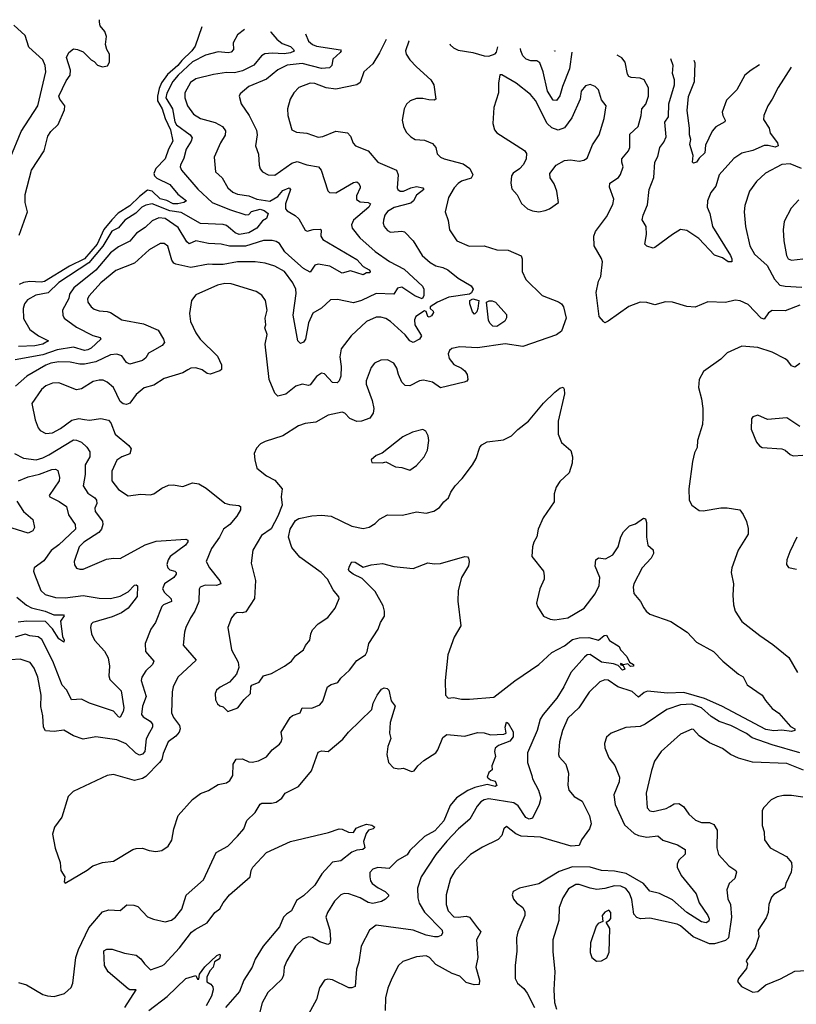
# Model space of a CAD drawing. Extents: x 1245515 to 1420776, y 606314 to 671314.
# Tile 284 of 385: x 1363292 to 1368114, y 657084 to 663199. Entities that reach past the tile are written whole.
import ezdxf

# ---------------------------------------------------------------- set-up
doc = ezdxf.new("R2010")
doc.units = 0

msp = doc.modelspace()

# ---------------------------------------------------------------- linework, layer by layer
at = {"layer": '0CON10XD'}
for points in [[(1363289.4, 661860.6), (1363339.7, 662005), (1363326.6, 662065), (1363326, 662114), (1363365, 662263.8), (1363443.3, 662385), (1363467.5, 662475), (1363485, 662505.7), (1363531.7, 662548.3), (1363570.8, 662639.2), (1363571.3, 662665), (1363540.8, 662705), (1363535.4, 662725), (1363580.3, 662819.7), (1363606.2, 662855), (1363606.7, 662885), (1363582.5, 662965), (1363597.5, 662995), (1363625, 663017.5), (1363650, 663015), (1363685, 663000), (1363735, 662950), (1363755, 662940), (1363775.9, 662915.9), (1363805, 662905.8), (1363837.3, 662912.7), (1363850, 662935), (1363848.6, 662985), (1363832, 663015), (1363824.4, 663044.4), (1363831.5, 663095), (1363821.2, 663125), (1363792.1, 663162.1), (1363786.7, 663185), (1363787.8, 663199.3)], [(1363231.7, 662338.3), (1363300.5, 662505), (1363404.5, 662665), (1363453.8, 662875), (1363449.1, 662915), (1363435, 662949.1), (1363349.2, 663029.2), (1363325, 663102.1), (1363255.2, 663165)], [(1364687.9, 663137.6), (1364643.6, 663105), (1364618.1, 663055), (1364618.6, 663015), (1364605, 662998), (1364585.5, 662994.5), (1364525, 663000.3), (1364445, 662979.8), (1364365, 662937.7), (1364275.9, 662854.1), (1364242.4, 662815), (1364205, 662743.8), (1364198.4, 662715), (1364240.2, 662645), (1364255, 662566), (1364265, 662547.3), (1364349.4, 662485), (1364363.5, 662465), (1364357.5, 662445), (1364325, 662396), (1364310.2, 662339.8), (1364290.6, 662295), (1364288.1, 662285), (1364296.9, 662265), (1364397, 662147), (1364487.8, 662065), (1364595, 662020.7), (1364695, 661988.2), (1364715, 661990), (1364731.8, 662008.2), (1364785, 662021.6), (1364809.2, 662015), (1364834.4, 661995), (1364825, 661964), (1364799.5, 661950.5), (1364765, 661904.8), (1364715, 661874.7), (1364655, 661865.2), (1364628.8, 661875), (1364601, 661901), (1364575, 661922.1), (1364555, 661928.2), (1364415, 661933.2), (1364295, 662002.5), (1364225, 662013), (1364115, 662055.2), (1364075, 662048.3), (1364050.9, 662035), (1364013.2, 661996.8), (1363945.2, 661954.8), (1363905, 661906.5), (1363862.9, 661885), (1363807.9, 661792.1), (1363721.4, 661688.6), (1363535, 661567.8), (1363467.8, 661502.2), (1363392, 661488), (1363339.9, 661460.1), (1363321.2, 661435), (1363312.9, 661405), (1363315, 661343.8), (1363354.3, 661274.3), (1363408.1, 661235), (1363471.2, 661205), (1363436.2, 661185), (1363385, 661173), (1363285, 661170.5)], [(1364423.3, 663155.8), (1364382.2, 663035), (1364361.2, 663005), (1364297.8, 662945), (1364273.9, 662915), (1364210.4, 662859.6), (1364172.3, 662807.7), (1364157, 662773), (1364146.6, 662725), (1364147.5, 662695), (1364177.2, 662645), (1364194.1, 662585), (1364228.4, 662515), (1364243.7, 662445), (1364215.7, 662395), (1364195.7, 662335), (1364136.7, 662275), (1364124.7, 662245), (1364129.4, 662229.4), (1364142.7, 662215), (1364224.5, 662175), (1364274.4, 662115), (1364327.5, 662075), (1364311.2, 662065), (1364273.5, 662056.5), (1364245, 662056.7), (1364205, 662076.8), (1364165, 662085.8), (1364115, 662133.8), (1364085, 662141.1), (1364035, 662102.1), (1363975, 662042.6), (1363902.5, 661997.5), (1363864, 661956), (1363813.3, 661896.7), (1363773.8, 661805), (1363695.2, 661714.8), (1363601.5, 661668.5), (1363445, 661573.6), (1363425, 661568.8), (1363355, 661573.6), (1363315, 661567.5), (1363289.1, 661555)], [(1364849.9, 663126.5), (1364851.7, 663121.7), (1364888.3, 663078.3), (1364922.3, 663052.3), (1364972.6, 663032.6), (1364991.1, 663015), (1364995.4, 663004.6), (1364973, 662993), (1364933.7, 662986.3), (1364858.7, 662991.3), (1364813.2, 662986.8), (1364792.3, 662975), (1364745, 662916.6), (1364675, 662881.3), (1364625, 662868.8), (1364575, 662870.7), (1364495, 662859.7), (1364385, 662831.5), (1364351.5, 662808.5), (1364318, 662745), (1364318, 662715), (1364334.7, 662665), (1364371.9, 662611.9), (1364414.8, 662584.8), (1364505, 662560.8), (1364550.6, 662535), (1364569.3, 662509.3), (1364568.5, 662481.5), (1364539.5, 662435), (1364499.5, 662345), (1364507.1, 662255), (1364548.1, 662218.1), (1364584.7, 662154.7), (1364615, 662127.5), (1364645, 662115.4), (1364715, 662104.7), (1364764.5, 662085.5), (1364845, 662073.2), (1364895, 662101.9), (1364925, 662137.8), (1364965.8, 662155), (1364972.5, 662145), (1364941.4, 662055), (1364942.1, 662025), (1364952.1, 662012.1), (1365003.1, 661983.1), (1365025, 661963.3), (1365065, 661891.4), (1365076.8, 661886.8), (1365115, 661897.1), (1365158.5, 661898.5), (1365164, 661894), (1365160.6, 661855), (1365174.3, 661835), (1365385, 661710.4), (1365425, 661666.9), (1365462, 661645), (1365468, 661635), (1365465, 661627.5), (1365445, 661626.2), (1365425, 661615.7), (1365345, 661639.1), (1365295, 661624.2), (1365218.2, 661668.2), (1365145, 661680), (1365125, 661674.2), (1365095, 661632), (1365055, 661654.6), (1364962.5, 661735), (1364938.6, 661758.6), (1364905, 661808.4), (1364885, 661822.5), (1364858.9, 661828.9), (1364805, 661828.1), (1364693.6, 661793.6), (1364595, 661793.2), (1364543.8, 661806.2), (1364465, 661809.6), (1364385, 661825.5), (1364345, 661806.5), (1364328.8, 661818.8), (1364275, 661908.7), (1364195, 661964.8), (1364155, 661968.1), (1364115, 661949.7), (1364071.4, 661908.6), (1364016.9, 661873.1), (1363975, 661823.9), (1363905, 661789.6), (1363855, 661751.2), (1363765, 661643.2), (1363627.6, 661535), (1363600.8, 661495), (1363597, 661467), (1363558.2, 661395), (1363558.9, 661365), (1363568.9, 661345), (1363645, 661288.9), (1363745, 661238), (1363792.5, 661225), (1363796, 661215), (1363735, 661159), (1363715, 661147.9), (1363694, 661145), (1363625, 661165.4), (1363525, 661148.3), (1363435, 661118.9), (1363264.2, 661085.8)], [(1365067, 663111.6), (1365085, 663066.7), (1365110.5, 663045), (1365135, 663034.8), (1365283, 663013), (1365288.1, 663005), (1365281.8, 662995), (1365236.7, 662955), (1365230, 662915), (1365215, 662900.7), (1365165, 662895.9), (1365045, 662926.3), (1364953.2, 662916.8), (1364895, 662887.1), (1364825, 662830.5), (1364715, 662783.5), (1364661.7, 662738.3), (1364654.3, 662725), (1364667.6, 662677.6), (1364716.7, 662605), (1364762.6, 662512.6), (1364766.4, 662485), (1364755.6, 662415), (1364774.2, 662365), (1364778.9, 662295), (1364785, 662273.8), (1364799.2, 662255), (1364835.4, 662235.4), (1364875, 662234.5), (1364982.3, 662307.7), (1365015, 662318.5), (1365075, 662298.5), (1365148, 662285), (1365164.6, 662264.6), (1365206.1, 662136.1), (1365216.1, 662126.1), (1365255, 662124.4), (1365365, 662188.6), (1365385, 662191.4), (1365395.8, 662185), (1365406.4, 662166.4), (1365405.6, 662155.6), (1365382.7, 662105), (1365382.8, 662082.8), (1365405, 662067.3), (1365454.6, 662064.6), (1365470.8, 662055), (1365458.9, 662035), (1365364.4, 661955), (1365351.9, 661925), (1365355.8, 661905), (1365403.5, 661845), (1365498.8, 661758.8), (1365587.4, 661697.4), (1365679.5, 661649.5), (1365793.1, 661545), (1365801.2, 661525), (1365801.9, 661485), (1365790, 661465), (1365745, 661484.3), (1365665, 661537.1), (1365637.9, 661532.1), (1365615, 661494.6), (1365505, 661497.9), (1365415, 661455.3), (1365365, 661441.4), (1365265, 661461.2), (1365221.5, 661458.5), (1365165, 661408.6), (1365112.4, 661377.6), (1365085, 661316), (1365065.8, 661214.2), (1365053.9, 661196.1), (1365035, 661188.8), (1365018, 661205), (1364990.3, 661365), (1365007.8, 661497.8), (1365006.2, 661525), (1364988.2, 661565), (1364935.6, 661635), (1364875, 661667.9), (1364815, 661686.2), (1364754.7, 661694.7), (1364645, 661695.3), (1364555, 661678.4), (1364488.9, 661678.9), (1364465, 661680.9), (1364355, 661660), (1364260.7, 661680.7), (1364248, 661688), (1364236.6, 661706.6), (1364211.9, 661791.9), (1364189.2, 661809.2), (1364165, 661810), (1364095, 661769.1), (1364005, 661688.2), (1363888.1, 661641.9), (1363795, 661564.6), (1363722.7, 661485), (1363713.6, 661465), (1363715.6, 661445), (1363735, 661415.7), (1363755, 661402.2), (1363785, 661390.4), (1363835, 661387.8), (1363855, 661380.6), (1363925, 661334.5), (1364061.2, 661311.2), (1364151.1, 661271.1), (1364185.6, 661215), (1364190, 661195), (1364176.2, 661175), (1364115, 661140), (1364091.8, 661128.2), (1364075, 661100), (1364055, 661082.3), (1363975, 661060), (1363955, 661070), (1363925, 661111.1), (1363895, 661122.5), (1363855, 661117.5), (1363765.2, 661074.8), (1363695, 661060), (1363665, 661059.3), (1363605, 661072.4), (1363535, 661074.2), (1363485, 661066.1), (1363455, 661054.7), (1363335.6, 660984.4), (1363265.7, 660924.3)], [(1365567.1, 663077.3), (1365525, 662993.3), (1365483.8, 662926.2), (1365429.2, 662875), (1365405, 662810), (1365385, 662795.7), (1365255, 662768.2), (1365195, 662776.2), (1365125, 662802.5), (1365095, 662804.4), (1365025, 662778.6), (1364994.6, 662745.4), (1364970.8, 662705), (1364955.6, 662645), (1364957.1, 662605), (1364981.2, 662515), (1365010.5, 662500.5), (1365075, 662495.5), (1365145, 662469.4), (1365175, 662474.4), (1365255, 662506.2), (1365326.4, 662496.4), (1365345.5, 662475.5), (1365361.7, 662431.7), (1365376, 662415), (1365455.8, 662385), (1365515.3, 662315.3), (1365632, 662265), (1365641.9, 662235), (1365640.5, 662209.5), (1365635.7, 662155), (1365639.2, 662145), (1365654, 662135), (1365675, 662133.4), (1365720.8, 662155), (1365755, 662162.5), (1365795, 662155.6), (1365802, 662145), (1365755, 662108.5), (1365736.2, 662075), (1365720, 662060), (1365616.7, 662033.3), (1365575, 662008.2), (1365559.6, 661985), (1365550.4, 661955), (1365548.2, 661935), (1365554.1, 661914.1), (1365575, 661890), (1365595, 661879.5), (1365665, 661885.6), (1365680.8, 661880.8), (1365734, 661825), (1365790, 661735), (1365840.6, 661690.6), (1365875, 661670.4), (1365919.7, 661659.7), (1365950.8, 661645), (1366015, 661593.3), (1366095, 661546.9), (1366108.1, 661525), (1366097.7, 661502.3), (1366085, 661494), (1365956.1, 661476.1), (1365886, 661445), (1365840, 661415), (1365840.8, 661405), (1365859.2, 661389.2), (1365860.7, 661380.7), (1365849.4, 661360.6), (1365835, 661352), (1365825, 661356.7), (1365815, 661386.2), (1365805, 661392.1), (1365751.8, 661355), (1365743.4, 661335), (1365745.3, 661305), (1365786, 661235), (1365775, 661214.2), (1365735, 661194.4), (1365715, 661204.4), (1365685, 661242.9), (1365595, 661325.6), (1365565, 661344.4), (1365535, 661352.2), (1365505, 661351.1), (1365444.3, 661325), (1365349.2, 661235), (1365287.5, 661155), (1365280, 661105), (1365288.2, 661045), (1365286.5, 660985), (1365275, 660956.7), (1365262.5, 660945), (1365235, 660945.7), (1365185, 660999.2), (1365165, 661003.1), (1365135, 660984.2), (1365095, 660932), (1365085, 660928), (1365045, 660935.6), (1365007, 660923), (1364945, 660874.4), (1364895, 660861.4), (1364875, 660878.8), (1364840.8, 660965), (1364816.4, 661183.6), (1364829.2, 661245), (1364813.3, 661285), (1364820, 661305), (1364816.2, 661345), (1364828.1, 661395), (1364818.1, 661455), (1364795, 661487.5), (1364760.7, 661510.7), (1364605, 661559.2), (1364565, 661560), (1364519.1, 661550.9), (1364385, 661490.8), (1364359.2, 661455), (1364346.4, 661373.6), (1364351.4, 661325), (1364384.5, 661254.5), (1364412.5, 661215), (1364519.1, 661109.1), (1364545.5, 661055), (1364545, 661026.7), (1364535, 661017.5), (1364475, 660998.1), (1364455, 661002.5), (1364425, 661024.2), (1364385, 661036.7), (1364355, 661035.6), (1364335, 661025.7), (1364305, 661006.9), (1364189.8, 660970.2), (1364125, 660929.4), (1364065, 660911.9), (1364015, 660871.9), (1363975, 660818.1), (1363955, 660808.9), (1363935, 660813.1), (1363915, 660827.5), (1363874.7, 660914.7), (1363835, 660948.5), (1363809.8, 660959.8), (1363785, 660960.9), (1363748.3, 660951.7), (1363675, 660907.5), (1363645, 660899.5), (1363535, 660943.3), (1363495, 660941.5), (1363455, 660925.4), (1363426.5, 660903.5), (1363367.9, 660815), (1363388.1, 660715), (1363405.7, 660665), (1363418.3, 660648.3), (1363455, 660630), (1363495, 660633.5), (1363545, 660660.4), (1363615, 660712.2), (1363658.3, 660721.7), (1363695, 660715.5), (1363725, 660712.5), (1363795, 660723.3), (1363842.6, 660712.6), (1363858.6, 660695), (1363884.2, 660625), (1363969.4, 660555), (1363984.4, 660535), (1363976.3, 660503.7), (1363926.2, 660485), (1363895, 660462.9), (1363864.6, 660395.4), (1363864.3, 660335), (1363905, 660282.5), (1363965, 660242.5), (1364045, 660251.5), (1364101.7, 660248.3), (1364125.5, 660254.5), (1364175, 660290), (1364215, 660308.8), (1364245, 660311.2), (1364305, 660300), (1364365, 660323.8), (1364405, 660316), (1364449.7, 660289.7), (1364565, 660197.5), (1364595, 660188), (1364653, 660183), (1364662.5, 660175), (1364663.3, 660155), (1364639.2, 660115), (1364596.4, 660063.6), (1364558.2, 660035), (1364531.5, 659985), (1364482.7, 659915), (1364449.4, 659835), (1364471.2, 659795), (1364534.4, 659715), (1364540, 659695), (1364514.7, 659685.3), (1364443.3, 659686.7), (1364412, 659675), (1364406.9, 659663.1), (1364403.8, 659585), (1364380, 659525), (1364352.5, 659485), (1364324.4, 659425), (1364315.6, 659395), (1364307.1, 659315), (1364388.3, 659221.7), (1364274.4, 659115), (1364243.9, 659056.1), (1364237.5, 659025), (1364233.5, 658895), (1364247.5, 658865), (1364283.8, 658815), (1364289.1, 658795), (1364282.7, 658775), (1364261.5, 658748.5), (1364214.4, 658715), (1364182.6, 658642.6), (1364174.5, 658605), (1364160.5, 658585), (1364075, 658498.5), (1364055, 658487.1), (1364005, 658473.6), (1363875, 658510.8), (1363835.8, 658504.2), (1363623.2, 658406.8), (1363592, 658375), (1363554.3, 658245.7), (1363508.8, 658185), (1363495, 658140), (1363513, 658053), (1363543.8, 657965), (1363547.5, 657915), (1363572.5, 657875), (1363567.5, 657845), (1363575, 657837.5), (1363711.7, 657918.3), (1363746.7, 657945), (1363805, 657965.6), (1363875, 657974.2), (1363995, 658045.6), (1364015, 658052.2), (1364055, 658053.1), (1364095, 658039.2), (1364136.2, 658033.8), (1364175, 658040), (1364212.7, 658067.3), (1364235.8, 658104.2), (1364249.5, 658175), (1364275, 658256), (1364365, 658356), (1364415, 658394), (1364465, 658411.2), (1364525, 658450), (1364575, 658459.2), (1364596.6, 658473.4), (1364615.6, 658504.4), (1364617.5, 658575), (1364635, 658606), (1364675, 658608.9), (1364715, 658590), (1364735, 658588.6), (1364774.4, 658595.6), (1364825, 658622), (1364858.8, 658665), (1364905, 658700), (1364915.8, 658715), (1364922.5, 658735), (1364916, 658775), (1364970.6, 658865), (1364985, 658877.5), (1365033.8, 658895), (1365046.7, 658925), (1365105, 658923.1), (1365155, 658943.3), (1365175, 658967.5), (1365203.1, 659055), (1365225, 659070.6), (1365268.1, 659081.9), (1365285, 659110), (1365339.7, 659160.3), (1365385, 659220), (1365438.8, 659255), (1365449.2, 659275), (1365460, 659325), (1365516.9, 659415), (1365531.1, 659455), (1365556.2, 659495), (1365557.1, 659525), (1365549.3, 659559.3), (1365498.8, 659648.8), (1365418.5, 659728.5), (1365362.5, 659755), (1365338, 659775), (1365333.8, 659785), (1365338.8, 659805), (1365355, 659832.5), (1365375, 659830), (1365425, 659800), (1365475, 659814.4), (1365545, 659822.5), (1365615, 659803.1), (1365735, 659790), (1365825, 659825.6), (1365865, 659818.8), (1365905, 659821.2), (1366056, 659866), (1366072.5, 659862.5), (1366077.5, 659855), (1366083.3, 659835), (1366077.5, 659807.5), (1366034.2, 659735.8), (1366014.2, 659655), (1366012.3, 659587.7), (1366030.8, 659435), (1365990, 659365), (1365949.2, 659255), (1365932.9, 659095), (1365936.7, 659005), (1365952.5, 658985), (1365985, 658990), (1366035, 658980), (1366085, 658979.1), (1366235, 658991.1), (1366366.4, 659093.6), (1366515, 659195.5), (1366595, 659269.6), (1366675, 659311.5), (1366725, 659349.4), (1366765, 659359.7), (1366825, 659362.5), (1366885, 659346.2), (1366920, 659375), (1366935, 659376.7), (1366954.1, 659344.1), (1367015, 659306.7), (1367023.3, 659285), (1367062.5, 659245), (1367078.8, 659208.8), (1367103.8, 659195), (1367103.3, 659185), (1367085, 659183.1), (1367068, 659198), (1367041.7, 659191.7), (1367025, 659200), (1367020, 659195), (1367038.3, 659188.3), (1367048.8, 659165), (1367035, 659158.8), (1367007.5, 659187.5), (1366978.3, 659198.3), (1366905, 659210), (1366835, 659257.1), (1366815, 659253.8), (1366799.8, 659240.2), (1366714.2, 659145), (1366670, 659055), (1366626.5, 658985), (1366541.2, 658885), (1366523.1, 658855), (1366505.7, 658784.3), (1366445.5, 658645), (1366445.6, 658585), (1366471.8, 658505), (1366475.5, 658485), (1366512.5, 658415), (1366527.7, 658365), (1366518.1, 658325), (1366475, 658241), (1366455, 658234.8), (1366434.6, 658244.6), (1366386.1, 658316.1), (1366360.8, 658335), (1366205, 658360.3), (1366175, 658354.6), (1366155, 658341.8), (1366132.1, 658315), (1366086.5, 658233.5), (1366016.7, 658173.3), (1365943.3, 658096.7), (1365876.4, 658015), (1365784.5, 657875), (1365761.2, 657805), (1365764.8, 657745.2), (1365773, 657713), (1365805, 657656.2), (1365914.5, 657544.5), (1365916.9, 657525), (1365908.3, 657511.7), (1365887.2, 657502.8), (1365867.5, 657502.5), (1365815, 657512.8), (1365734.6, 657545.4), (1365504.2, 657575.8), (1365464.5, 657545.5), (1365413.1, 657445), (1365398.2, 657345), (1365383.1, 657303.1), (1365374, 657195), (1365355, 657185.6), (1365335, 657187.3), (1365234.1, 657235.9), (1365205, 657240.8), (1365185, 657233.3), (1365154.2, 657185.8), (1365135.6, 657115), (1365085, 657022.5)], [(1365710.2, 663067.5), (1365708.5, 663065), (1365686.7, 663005), (1365691.9, 662985), (1365715, 662950.8), (1365755, 662905.6), (1365844.2, 662825), (1365862.9, 662795), (1365876.7, 662705), (1365865, 662700), (1365831.9, 662701.9), (1365795, 662710.5), (1365755, 662708.9), (1365716.2, 662695), (1365694.2, 662675), (1365679.2, 662645), (1365665.7, 662575), (1365674.3, 662535), (1365691.3, 662501.3), (1365720.9, 662470.9), (1365747.5, 662455), (1365805, 662450.8), (1365855, 662431.2), (1365875.8, 662405), (1365885, 662366.7), (1365905.5, 662345.5), (1365926.7, 662335), (1366045, 662303.8), (1366086.9, 662275), (1366106.2, 662235), (1366095.5, 662214.5), (1366035, 662196), (1366015, 662182.9), (1365990, 662155), (1365953.5, 662095), (1365934.4, 662005.6), (1365951.4, 661951.4), (1365960.6, 661895), (1366006.7, 661825), (1366082.3, 661792.3), (1366175, 661794.2), (1366255, 661770.6), (1366325, 661767.8), (1366405, 661732), (1366412.5, 661715), (1366412.5, 661635), (1366434, 661585), (1366535, 661485.8), (1366636.5, 661446.5), (1366655, 661433.8), (1366668, 661415), (1366685.6, 661345), (1366655.7, 661265), (1366625, 661241.9), (1366415, 661170), (1366305.9, 661185.9), (1366135, 661162), (1366025, 661168.5), (1365975, 661158), (1365961.2, 661145), (1365952.5, 661125), (1365959.4, 661095), (1365987.1, 661057.1), (1366034.5, 661034.5), (1366055, 661018), (1366070.8, 660995), (1366074, 660965), (1366068.8, 660955), (1366051.9, 660948.1), (1365905, 660913.1), (1365855, 660948.6), (1365799.7, 660959.7), (1365773.4, 660956.6), (1365715, 660925.6), (1365685, 660927.8), (1365665, 660948), (1365643.6, 660995), (1365633.3, 661035), (1365615, 661066), (1365575, 661085.8), (1365534.5, 661085.5), (1365495, 661065.7), (1365475, 661040), (1365443.6, 660956.4), (1365443.8, 660935), (1365480.6, 660835), (1365491.3, 660785), (1365486.9, 660755), (1365465, 660725.5), (1365415, 660706), (1365385, 660703.2), (1365342.7, 660722.7), (1365310.8, 660755), (1365295, 660762.2), (1365207.5, 660742.5), (1365130.3, 660699.7), (1365065, 660691.1), (1365022.4, 660677.6), (1364926.2, 660615), (1364815, 660580), (1364786.2, 660565), (1364762.2, 660537.8), (1364748, 660505), (1364750.8, 660465), (1364764.5, 660414.5), (1364825, 660366.9), (1364875, 660338.5), (1364921.9, 660285), (1364914.4, 660235), (1364921.5, 660185), (1364894.3, 660115.7), (1364852.3, 660037.7), (1364792.5, 659995), (1364738.6, 659905), (1364730, 659825), (1364755.5, 659715.5), (1364750.5, 659605), (1364695, 659522.5), (1364676.2, 659516.2), (1364643.1, 659516.9), (1364622.9, 659505), (1364606.4, 659483.6), (1364584.4, 659425), (1364606, 659285), (1364648.7, 659208.7), (1364652.9, 659175), (1364637.5, 659135), (1364595.5, 659084.5), (1364537.1, 659052.9), (1364513.8, 659035), (1364506.2, 659015), (1364506.7, 658975), (1364520.5, 658950.5), (1364535, 658937.5), (1364555, 658932.5), (1364583.6, 658903.6), (1364646.7, 658925), (1364685, 658976.7), (1364725.7, 659014.3), (1364727.5, 659055), (1364733.3, 659066.7), (1364778, 659085), (1364806.2, 659125), (1364855, 659138), (1364936.6, 659183.4), (1364980, 659215), (1365005, 659247.5), (1365053.8, 659285), (1365066.8, 659313.2), (1365094.2, 659345), (1365099.4, 659385), (1365110.7, 659409.3), (1365145, 659447.5), (1365205, 659486), (1365250, 659545), (1365275.7, 659604.3), (1365274, 659615), (1365238.3, 659658.3), (1365203.6, 659725), (1365164.4, 659765), (1365031.4, 659861.4), (1364981.8, 659921.8), (1364961.5, 659985), (1364970.9, 660035), (1365005, 660089.2), (1365025, 660101.9), (1365105, 660118.1), (1365165, 660121.9), (1365225.5, 660115.5), (1365355, 660054.5), (1365425, 660038.6), (1365462.4, 660047.6), (1365499.1, 660070.9), (1365525, 660098), (1365575, 660124.2), (1365668.3, 660121.7), (1365755, 660142.5), (1365815, 660134.3), (1365863.4, 660146.6), (1365899.3, 660170.7), (1365925.8, 660205), (1365955, 660229.2), (1365969.4, 660265), (1365995.7, 660305), (1366040.2, 660349.8), (1366104.3, 660435), (1366125.7, 660475), (1366149.2, 660545), (1366160.3, 660559.7), (1366195, 660578.1), (1366295, 660589.2), (1366345, 660615.8), (1366385.6, 660654.4), (1366452, 660705), (1366545, 660818), (1366614.5, 660885.5), (1366645, 660911.2), (1366666.1, 660916.1), (1366673.3, 660905), (1366673.6, 660876.4), (1366636.2, 660705), (1366636.2, 660625), (1366655, 660572.5), (1366713.6, 660523.6), (1366723.6, 660483.6), (1366722, 660445), (1366704, 660385), (1366645, 660330.8), (1366621.9, 660295), (1366611.4, 660255), (1366611.2, 660205), (1366541.2, 660105), (1366511.2, 660035), (1366502.3, 659987.7), (1366483.8, 659955), (1366476, 659925), (1366472, 659865), (1366543.3, 659775), (1366549.2, 659745), (1366548, 659725), (1366520.8, 659665), (1366503.9, 659593.9), (1366500, 659575), (1366506.7, 659555), (1366543.9, 659493.9), (1366585.9, 659475.9), (1366615, 659472), (1366695, 659484.3), (1366795.7, 659545), (1366865, 659634.2), (1366888.9, 659685), (1366894.3, 659735), (1366865.8, 659805), (1366870, 659845), (1366885, 659856.2), (1366928.8, 659851.2), (1366975, 659876.7), (1367007.5, 659925), (1367025, 659987.5), (1367041.2, 660018.8), (1367077.5, 660055), (1367115, 660068.8), (1367165, 660103.3), (1367178.3, 660098.3), (1367183.6, 660076.4), (1367183.6, 659986.4), (1367191.2, 659935), (1367225, 659907.5), (1367227.5, 659885), (1367212, 659855), (1367157.5, 659795), (1367105.6, 659695), (1367100.8, 659675), (1367106.1, 659636.1), (1367146, 659585), (1367167.1, 659547.1)], [(1365962.2, 663050.2), (1365965, 663043.3), (1365985, 663023.8), (1366015, 663010), (1366105, 662996), (1366175, 662974), (1366205, 662973.3), (1366243.6, 662986.4), (1366252.3, 662997.7), (1366260, 663029.8)], [(1366721, 662998.2), (1366705.8, 662895), (1366661.2, 662785), (1366645, 662726), (1366625, 662697.5), (1366605, 662700), (1366570, 662755), (1366542.8, 662875), (1366520.5, 662930.5), (1366503.4, 662943.4), (1366464.7, 662944.7), (1366435.7, 662955), (1366416.4, 662975), (1366402.8, 663005), (1366400.6, 663020.2)], [(1366616.2, 663005.4), (1366615, 663001.4), (1366612.8, 663005.6)], [(1368135, 661425.8), (1368045, 661390.8), (1367965, 661393.1), (1367942, 661378), (1367915, 661338.8), (1367895, 661346.2), (1367815, 661431.4), (1367765, 661454), (1367735, 661458), (1367675, 661442), (1367565, 661447.5), (1367485, 661414), (1367435, 661418.6), (1367345, 661445.8), (1367302.7, 661447.3), (1367235, 661429.2), (1367185, 661443.1), (1367145, 661445.6), (1367075, 661418.6), (1366945, 661326.2), (1366925, 661317.5), (1366917.5, 661325), (1366890, 661355), (1366871.2, 661505), (1366886.2, 661575), (1366900, 661605), (1366910, 661695), (1366905, 661716.2), (1366858.9, 661795), (1366856.4, 661855), (1366866.2, 661883.8), (1366935, 661974.2), (1366975, 662051.2), (1366980, 662085), (1366955, 662160), (1366955.4, 662184.6), (1367009.8, 662220.2), (1367022.4, 662237.6), (1367038.5, 662285), (1367030, 662315), (1367031.1, 662335), (1367072.5, 662385), (1367080, 662405), (1367081.3, 662488.7), (1367132.5, 662535), (1367150.8, 662605), (1367154, 662646), (1367180, 662675), (1367196, 662725), (1367196, 662776), (1367169.2, 662825), (1367145, 662835.4), (1367089.4, 662840.6), (1367075, 662846.9), (1367065, 662860.8), (1367051.2, 662935), (1367031.5, 662961.5), (1367002.5, 662978.9)], [(1368081.2, 662905.2), (1368001.5, 662778.5), (1367965, 662706.2), (1367936.9, 662665), (1367911.5, 662605), (1367910.2, 662580.2), (1367945.7, 662525), (1367950.6, 662495), (1367998.1, 662435), (1368002, 662415), (1367983.3, 662406.7), (1367939, 662419), (1367915, 662418.9), (1367845, 662387.9), (1367775, 662370), (1367725, 662337.1), (1367635.5, 662235), (1367614.6, 662165.4), (1367582.9, 662127.1), (1367561.6, 662075), (1367560.9, 662035), (1367576.7, 661995), (1367594.6, 661915), (1367705, 661734.2), (1367714.5, 661715), (1367714.3, 661695.7), (1367691.2, 661695), (1367655, 661719.4), (1367605, 661736.7), (1367509.4, 661839.4), (1367435, 661890.9), (1367395, 661895.5), (1367345, 661866.2), (1367235, 661784), (1367225, 661780), (1367185, 661793.3), (1367174.2, 661805), (1367184.3, 661865.7), (1367180.8, 661915), (1367157, 661957), (1367162.5, 661985), (1367189.9, 662050.1), (1367201.1, 662145), (1367229.9, 662220.1), (1367236.4, 662315), (1367255, 662350), (1367267.1, 662405), (1367292, 662438), (1367305, 662472.5), (1367297.1, 662562.9), (1367320.5, 662595), (1367323, 662677), (1367356.7, 662795), (1367356.7, 662825), (1367346.2, 662865), (1367348.5, 662915), (1367334.9, 662956.1)], [(1367884.6, 662918.4), (1367834, 662885), (1367793.3, 662855), (1367745.4, 662764.6), (1367679.8, 662700.2), (1367654.6, 662625.4), (1367657.3, 662605), (1367671.8, 662575), (1367670, 662565), (1367615, 662533.3), (1367592.2, 662507.8), (1367549.6, 662420.4), (1367545, 662371.8), (1367510, 662340), (1367495, 662314), (1367475, 662307.5), (1367470, 662315), (1367473.3, 662355), (1367452.5, 662425), (1367460, 662455), (1367450, 662485), (1367450.3, 662525), (1367435.4, 662635), (1367445, 662722), (1367480.9, 662815), (1367485, 662928.8), (1367479.3, 662946.2)], [(1366515, 662006.2), (1366555, 662013.3), (1366582.5, 662025), (1366636.7, 662065), (1366627.8, 662135), (1366610.5, 662180.5), (1366585, 662217.5), (1366583.3, 662245), (1366622.5, 662295), (1366674.2, 662325.8), (1366711.7, 662328.3), (1366765, 662321.1), (1366795, 662327.1), (1366815, 662338.8), (1366848.8, 662421.2), (1366890.8, 662485), (1366920.8, 662585), (1366933.8, 662665), (1366905, 662701.2), (1366885, 662763.3), (1366865.7, 662785), (1366835, 662797.8), (1366805, 662788.6), (1366778.1, 662755), (1366771.5, 662705), (1366721.1, 662588.9), (1366675, 662528), (1366635, 662514.2), (1366595, 662528.6), (1366566.3, 662555), (1366495, 662697.1), (1366462.5, 662735), (1366375, 662805.8), (1366285, 662856.7), (1366273.6, 662856.4), (1366264.2, 662805.8), (1366264.2, 662745), (1366235.7, 662655), (1366230, 662555), (1366240, 662515), (1366255, 662496.2), (1366427.2, 662387.2), (1366439.1, 662369.1), (1366437.5, 662335), (1366419.2, 662300.8), (1366395, 662274), (1366355, 662246.7), (1366345, 662230), (1366342.1, 662185), (1366347.9, 662147.9), (1366380.8, 662110.8), (1366407.7, 662057.7), (1366445, 662023.8), (1366475, 662012), (1366515, 662006.2)], [(1368145.6, 662275.6), (1368076.2, 662303.8), (1368025, 662300), (1367923, 662247), (1367867.5, 662195), (1367823.3, 662135), (1367794.3, 662045), (1367790, 662005), (1367798.6, 661915), (1367824.4, 661795), (1367853.5, 661743.5), (1367932.8, 661672.8), (1367978.7, 661588.7), (1368011.4, 661551.4), (1368045, 661543.9), (1368148, 661538)], [(1368128.8, 662081.2), (1368082.1, 662027.9), (1368039.4, 661945), (1368033.1, 661895), (1368037.5, 661825), (1368052.5, 661735), (1368064, 661714), (1368085, 661706.5), (1368155, 661713.3)], [(1366115, 661370), (1366102.5, 661385), (1366087.5, 661435), (1366087.5, 661455), (1366105, 661466.2), (1366142.5, 661455), (1366137.5, 661405), (1366130, 661385), (1366115, 661370)], [(1366255, 661293.8), (1366230, 661295), (1366210, 661315), (1366203, 661333), (1366190, 661445), (1366206.1, 661453.9), (1366225, 661454.2), (1366246, 661445), (1366315, 661367.5), (1366315, 661347.5), (1366305, 661326.2), (1366255, 661293.8)], [(1368135.7, 661064.3), (1368105, 661041.2), (1368085, 661048.8), (1368061.5, 661081.5), (1368044, 661094), (1367965, 661133.6), (1367875, 661163.6), (1367775, 661171.4), (1367685, 661130.5), (1367645, 661090), (1367537.5, 661015), (1367511.2, 660965), (1367506.2, 660915), (1367525.8, 660845), (1367534.3, 660785), (1367534.3, 660725.7), (1367531.1, 660685), (1367500, 660585), (1367497.8, 660542.2), (1367481.7, 660508.3), (1367470, 660455), (1367447.3, 660285), (1367448.6, 660215), (1367465, 660183.3), (1367511.4, 660151.4), (1367535, 660150), (1367645, 660167.8), (1367685, 660167.1), (1367762.5, 660155), (1367785, 660126.7), (1367805, 660082.5), (1367815, 660040), (1367815.6, 660005), (1367752, 659905), (1367713.8, 659795), (1367709.2, 659765), (1367723.8, 659695), (1367718.8, 659625), (1367724.2, 659565), (1367734.2, 659525), (1367775, 659461.2), (1367886.7, 659375), (1367969.2, 659319.2), (1368067.9, 659237.9), (1368121.4, 659145)], [(1368135, 660673.3), (1368055, 660726), (1367935, 660716.7), (1367875, 660743.3), (1367845, 660732.5), (1367835, 660720), (1367833, 660657), (1367866.4, 660576.4), (1367885, 660552.5), (1367902, 660542), (1368024.2, 660534.2), (1368045.8, 660525.8), (1368075, 660498.8), (1368095, 660490), (1368153.8, 660493.8)], [(1365715, 660402), (1365755, 660430), (1365804, 660485), (1365824, 660525), (1365832, 660585), (1365828, 660615), (1365813, 660643), (1365795, 660654.2), (1365731.7, 660638.3), (1365671.8, 660608.2), (1365542.5, 660507.5), (1365505, 660492.5), (1365473.3, 660465), (1365478.3, 660448.3), (1365543.6, 660446.4), (1365565, 660453.3), (1365625, 660422), (1365665, 660418.8), (1365715, 660402)], [(1363259.5, 660505), (1363315, 660475.9), (1363395, 660466.2), (1363435, 660477.5), (1363472.4, 660497.6), (1363625, 660589.7), (1363645, 660588), (1363675, 660574.6), (1363708.1, 660545), (1363727.8, 660515), (1363726.7, 660485), (1363697.3, 660435), (1363698.5, 660375), (1363685.4, 660305), (1363715, 660258.8), (1363758.8, 660228.8), (1363769.5, 660215), (1363770.9, 660195), (1363759.2, 660165), (1363760, 660145), (1363805.7, 660085.7), (1363808.2, 660065), (1363799.6, 660035), (1363782.7, 660015), (1363690.9, 659955), (1363661.5, 659925), (1363630.6, 659835), (1363633, 659813), (1363645, 659793.3), (1363665, 659785.7), (1363685, 659786.9), (1363831.7, 659848.3), (1363875, 659856), (1363915, 659853.8), (1364071.9, 659938.1), (1364139.4, 659960.6), (1364322.7, 659972.7), (1364335, 659966.7), (1364335.7, 659955.7), (1364322.2, 659935), (1364226, 659865), (1364214.7, 659845), (1364206.4, 659815), (1364211.1, 659795), (1364225, 659783.5), (1364255, 659774), (1364264, 659765), (1364264.3, 659755), (1364249.5, 659735), (1364191.5, 659695), (1364178.2, 659665), (1364190.9, 659640.9), (1364232.4, 659602.4), (1364234.5, 659585), (1364185, 659565.4), (1364174.4, 659555), (1364135, 659456), (1364105.5, 659414.5), (1364070.8, 659325), (1364072.9, 659275), (1364124.3, 659215), (1364115.6, 659195), (1364075, 659154.4), (1364051.2, 659115), (1364046.9, 659095), (1364077.7, 658995), (1364054.1, 658935), (1364047.1, 658885), (1364058.8, 658868.8), (1364102.6, 658842.6), (1364116.2, 658825), (1364116.4, 658805), (1364097.4, 658772.6), (1364077.6, 658732.4), (1364068.8, 658655), (1364055, 658637.3), (1364035, 658632.5), (1364013.4, 658643.4), (1363952.6, 658702.6), (1363895, 658726.8), (1363764.3, 658745.7), (1363685, 658731.2), (1363625, 658751.2), (1363565, 658786.2), (1363505, 658778), (1363452.5, 658782.5), (1363440, 658805), (1363435.7, 658875), (1363423.6, 658933.6), (1363425.5, 659004.5), (1363404.6, 659115), (1363381.5, 659171.5), (1363356.4, 659206.4), (1363295, 659228.2), (1363235, 659223.2)], [(1363285, 660336), (1363345, 660361.1), (1363415, 660376.2), (1363491.2, 660405), (1363515, 660408.5), (1363529.4, 660399.4), (1363539.1, 660355), (1363536.1, 660335), (1363474.2, 660244.2), (1363478.8, 660235), (1363537.9, 660207.9), (1363581.9, 660175), (1363594.6, 660125), (1363635.6, 660065), (1363638.9, 660035), (1363535, 659937.7), (1363488, 659902), (1363441.4, 659838.6), (1363382, 659795), (1363377.5, 659775), (1363382.9, 659755), (1363423.6, 659653.6), (1363450.4, 659630.4), (1363515, 659611.1), (1363575, 659608.4), (1363685, 659623.1), (1363785, 659606.5), (1363855, 659604.2), (1363915, 659618.6), (1363965, 659646.5), (1364005, 659686.8), (1364015, 659688.8), (1364022.3, 659682.3), (1364022.1, 659617.9), (1363965.2, 659544.8), (1363923.7, 659516.3), (1363865, 659491), (1363745.8, 659455), (1363735.7, 659445), (1363731.4, 659425), (1363738.6, 659385), (1363755.7, 659345), (1363817.6, 659277.6), (1363841.8, 659235), (1363849.2, 659185), (1363845.6, 659125), (1363852, 659102), (1363921.8, 659031.8), (1363939.3, 658925), (1363935, 658902.2), (1363917.8, 658872.2), (1363915, 658866), (1363905, 658868.6), (1363874.2, 658905), (1363725.3, 658955.3), (1363675, 658978.5), (1363614.2, 658975), (1363585, 659034.2), (1363556, 659066), (1363497.1, 659215), (1363429.4, 659349.4), (1363406.5, 659366.5), (1363355, 659372), (1363325, 659382.9), (1363264.2, 659365)], [(1363275, 660208.6), (1363316.2, 660145), (1363374.2, 660095), (1363382.9, 660045), (1363374, 660025), (1363345, 660009.5), (1363245, 660040.9)], [(1368118, 659985), (1368074.3, 659895), (1368056, 659845), (1368052.5, 659815), (1368066.1, 659796.1), (1368115, 659786.7)], [(1363273.4, 659613.4), (1363333.2, 659563.2), (1363365, 659545.9), (1363450.8, 659525), (1363503.8, 659503.8), (1363563.8, 659503.8), (1363567.1, 659497.1), (1363545.4, 659464.6), (1363558.3, 659368.3), (1363568, 659345), (1363565, 659333.3), (1363535, 659353.3), (1363495.7, 659415.7), (1363451.9, 659461.9), (1363335, 659463.5), (1363282.5, 659457.5)], [(1367167.1, 659547.1), (1367182, 659525), (1367205, 659507.5), (1367335, 659461.1), (1367435.8, 659395), (1367495, 659334), (1367600, 659275), (1367656.7, 659215), (1367755.8, 659135), (1367785, 659118.6), (1367809.2, 659069.2), (1367902.9, 659005), (1367921.7, 658971.7), (1367965, 658920.8), (1368005, 658892), (1368078.8, 658808.8), (1368103.8, 658795), (1368103.8, 658785), (1368085, 658779.2), (1368025, 658785.8), (1367975, 658782.3), (1367925, 658791.2), (1367651.8, 658935), (1367543.1, 658983.1), (1367415, 659020.1), (1367315, 659016.5), (1367191, 659029), (1367168.3, 659021.7), (1367135, 658990.9), (1367095, 659026.2), (1367006.5, 659056.5), (1366945, 659097.1), (1366925, 659099.4), (1366895, 659087.1), (1366827.6, 659022.4), (1366763.3, 658925), (1366695, 658860.8), (1366661.5, 658785), (1366643.2, 658715), (1366636.5, 658635), (1366641.7, 658621.7), (1366682.5, 658575), (1366699.8, 658519.8), (1366696.2, 658445), (1366701.5, 658415), (1366733.6, 658375), (1366784.2, 658345), (1366829.6, 658255), (1366840.9, 658205), (1366829.2, 658175), (1366781.1, 658105), (1366765, 658070), (1366715, 658065.9), (1366525, 658121.8), (1366405, 658129.1), (1366373, 658143), (1366315, 658187.5), (1366298.8, 658175), (1366285, 658133.3), (1366263, 658107), (1366165, 658060.4), (1366090.6, 658015), (1365995, 657914.4), (1365967.3, 657865), (1365939.5, 657765), (1365940.5, 657705), (1365951.8, 657665), (1365987.6, 657627.6), (1366015, 657624.6), (1366065, 657632.5), (1366085, 657625.6), (1366135, 657558.1), (1366155.7, 657535), (1366127.8, 657485), (1366136.7, 657375), (1366123.6, 657315), (1366145.9, 657234.1), (1366145, 657206.7), (1366114.5, 657204.5), (1366065, 657220), (1366025, 657258.6), (1365976.2, 657276.2), (1365875, 657331.8), (1365835.7, 657375), (1365815, 657385.6), (1365755, 657379.1), (1365670.2, 657349.8), (1365643.8, 657326.2), (1365603.1, 657245), (1365578.1, 657185), (1365563.3, 657125), (1365561.1, 657045)], [(1363285, 657220), (1363335, 657205.7), (1363435.7, 657145.7), (1363465, 657135.8), (1363505, 657132.9), (1363569.1, 657150.9), (1363612.1, 657187.9), (1363621.9, 657215), (1363640.8, 657375), (1363657.9, 657425), (1363721.9, 657558.1), (1363805, 657659.2), (1363845, 657670.6), (1363915, 657665.8), (1363957.9, 657702.1), (1364000.7, 657700.7), (1364025, 657692.5), (1364085, 657627.5), (1364122.2, 657612.2), (1364195, 657596.9), (1364235, 657606.9), (1364260, 657625), (1364298.1, 657675), (1364325, 657762), (1364432.1, 657857.9), (1364512.1, 658027.9), (1364584.6, 658065.4), (1364645, 658127.5), (1364683.3, 658175), (1364702.5, 658225), (1364753.7, 658276.3), (1364785, 658326.7), (1364795, 658333.8), (1364855, 658333.1), (1364885, 658339.4), (1364918.8, 658365), (1364940, 658395), (1365022.4, 658437.6), (1365102.7, 658535), (1365145, 658650.8), (1365165, 658658.9), (1365206.7, 658655), (1365299.2, 658730.8), (1365334, 658775), (1365478.6, 658915), (1365487.1, 658955), (1365511.4, 659005), (1365538.8, 659041.2), (1365555, 659048.8), (1365572.5, 659045), (1365583.3, 659035), (1365598.3, 658968.3), (1365622.5, 658935), (1365591.5, 658835), (1365587.9, 658767.9), (1365595.5, 658734.5), (1365577.1, 658685), (1365571.2, 658635), (1365582, 658585), (1365612.3, 658552.3), (1365645, 658546.2), (1365675, 658550), (1365725, 658529.5), (1365742, 658535), (1365764.5, 658565.5), (1365801.8, 658598.2), (1365875, 658646.7), (1365888.5, 658665), (1365919.1, 658740.9), (1365945, 658759.2), (1366055, 658749.2), (1366135, 658772.9), (1366175, 658770.8), (1366215, 658757.5), (1366297.1, 658762.9), (1366312.5, 658767.5), (1366306.9, 658805), (1366315, 658837.5), (1366325, 658830), (1366355, 658776.7), (1366355.8, 658745), (1366335, 658718.2), (1366265, 658692), (1366244.4, 658675), (1366240.8, 658655), (1366246.1, 658623.9), (1366224.4, 658565.6), (1366225, 658540), (1366205, 658523.3), (1366193.8, 658495), (1366215, 658478.8), (1366245, 658470), (1366255, 658442.5), (1366245, 658436.2), (1366195, 658449.1), (1366118.7, 658431.3), (1366075, 658412.3), (1366005, 658365.5), (1365965, 658318.9), (1365925.4, 658224.6), (1365868.6, 658161.4), (1365805, 658125.8), (1365715, 658039.2), (1365698.1, 658011.9), (1365635, 657977.5), (1365585, 657927.5), (1365515, 657933.8), (1365485, 657923.8), (1365466.8, 657903.2), (1365466.4, 657875), (1365470.6, 657850.6), (1365480.6, 657835), (1365517.2, 657807.2), (1365562, 657785), (1365581.2, 657765), (1365581.2, 657755), (1365563.4, 657736.6), (1365537.5, 657722.5), (1365485, 657709.5), (1365455, 657715.8), (1365405.4, 657745.4), (1365335, 657769.7), (1365307.2, 657772.8), (1365286.7, 657763.3), (1365246.9, 657725), (1365202.2, 657655), (1365191.9, 657625), (1365216.5, 657545), (1365222, 657485), (1365218.3, 657461.7), (1365205, 657456.2), (1365155, 657473.1), (1365109.5, 657499.5), (1365085, 657503.1), (1365050.9, 657489.1), (1365003.6, 657445), (1364949.5, 657355), (1364934.5, 657315), (1364930.3, 657265), (1364919.8, 657240.2), (1364833.1, 657156.9), (1364797.5, 657092.5), (1364781.2, 657028.8)], [(1368135, 658646.4), (1367964.6, 658695.4), (1367840.1, 658740.1), (1367805, 658765.2), (1367707.8, 658815), (1367635, 658839.6), (1367585, 658872.4), (1367525, 658926.2), (1367465, 658948.7), (1367395, 658943.8), (1367310.8, 658915), (1367175, 658823.8), (1367145, 658810), (1367055, 658804.2), (1366965, 658768), (1366935.9, 658744.1), (1366922.5, 658705), (1366925, 658677.5), (1366950.8, 658615), (1366986.9, 658566.9), (1367016.4, 658495), (1367013.8, 658465), (1366981.5, 658385), (1366990, 658325), (1367047.9, 658197.9), (1367107.3, 658145), (1367135, 658131.6), (1367185, 658121.3), (1367255, 658130), (1367285, 658104.4), (1367375.3, 658075.3), (1367424.2, 658045), (1367424.3, 658015.7), (1367385, 657978.6), (1367373.8, 657955), (1367373.8, 657935), (1367398.5, 657885), (1367491.2, 657771.2), (1367511.2, 657715), (1367565.3, 657635), (1367573.8, 657615), (1367571.2, 657601.2), (1367555, 657591.2), (1367525, 657596.8), (1367434.1, 657654.1), (1367345, 657733.8), (1367265, 657771.6), (1367205, 657787.1), (1367165, 657835.2), (1367057.4, 657897.4), (1366985, 657911.8), (1366904.4, 657914.4), (1366835, 657935.9), (1366725, 657937.7), (1366641.4, 657908.6), (1366515, 657831.9), (1366394.6, 657805.4), (1366356.2, 657785), (1366350, 657765), (1366357.3, 657737.3), (1366376.2, 657715), (1366416, 657685), (1366427.9, 657657.9), (1366427.8, 657635), (1366385.5, 657535), (1366376.9, 657496.9), (1366379.5, 657415), (1366367.5, 657325), (1366368.1, 657245), (1366382.5, 657215), (1366422.9, 657182.9), (1366443.2, 657153.2), (1366488.9, 657065)], [(1368158.7, 658538.7), (1368055, 658579.5), (1367842.3, 658587.7), (1367755, 658612.5), (1367705, 658636.5), (1367655, 658672.1), (1367575, 658707.3), (1367511.7, 658751.7), (1367475, 658791.4), (1367465, 658793.1), (1367395, 658761.4), (1367275, 658654.2), (1367232.9, 658595), (1367214.4, 658535.6), (1367181.5, 658395), (1367187.1, 658305), (1367205, 658285.7), (1367225, 658281.9), (1367305, 658299.5), (1367328.2, 658311.8), (1367355, 658330), (1367385, 658331.4), (1367412.6, 658312.6), (1367446, 658265), (1367487.9, 658227.9), (1367525, 658213.1), (1367575, 658214.2), (1367600.9, 658200.9), (1367621.9, 658165), (1367620, 658055), (1367630.6, 658015), (1367694.4, 657945), (1367739.2, 657915), (1367742.5, 657905), (1367731.4, 657865), (1367696.4, 657833.6), (1367683.3, 657795), (1367688.9, 657738.9), (1367704.5, 657704.5), (1367711.1, 657625), (1367693.5, 657496.5), (1367675, 657479.6), (1367605, 657458.8), (1367575, 657459.6), (1367474.1, 657504.1), (1367395, 657572.2), (1367375, 657580.9), (1367205, 657619.4), (1367145.6, 657614.4), (1367122.8, 657622.8), (1367105, 657644), (1367093.5, 657735), (1367078, 657775), (1367055, 657803.2), (1367025, 657818.8), (1366985, 657820.8), (1366925, 657802.7), (1366875, 657798.2), (1366835, 657804.7), (1366765, 657828.8), (1366745, 657827.9), (1366699.5, 657800.5), (1366663.7, 657746.3), (1366641.9, 657685), (1366639.4, 657605), (1366603.1, 657485), (1366601.3, 657411.3), (1366615.6, 657285), (1366608.8, 657175), (1366613.4, 657095), (1366625.4, 657055)], [(1368155, 658370), (1368085, 658381.4), (1368035, 658382), (1367995, 658372.5), (1367958.8, 658355), (1367911.2, 658305), (1367902, 658285), (1367901.4, 658195), (1367914, 658155), (1367916.2, 658105), (1367951.2, 658055), (1368052.6, 658002.6), (1368083.8, 657965), (1368087.1, 657937.1), (1368082.5, 657905), (1368049.2, 657835), (1368042.3, 657807.7), (1367975, 657766.2), (1367960.3, 657749.7), (1367942.9, 657705), (1367938.9, 657655), (1367927.8, 657622.2), (1367876.2, 657545), (1367880.8, 657505), (1367858.6, 657435), (1367803.3, 657355), (1367810, 657335), (1367805, 657307.5), (1367756, 657245), (1367748.8, 657225), (1367774.2, 657194.2), (1367845, 657160), (1367875, 657164), (1367925, 657204.2), (1368015, 657241.9), (1368105, 657290.8), (1368175.8, 657294.2)], [(1363943.8, 657065), (1364015.6, 657175), (1363976, 657174), (1363965, 657179.4), (1363841.9, 657285), (1363818.6, 657325), (1363815, 657416.2), (1363832.4, 657427.6), (1363865, 657426.7), (1363941.9, 657401.9), (1364015, 657389.4), (1364045, 657365.7), (1364067.5, 657335), (1364105, 657298.8), (1364175, 657322.2), (1364188.1, 657331.9), (1364285, 657434.5), (1364358.8, 657531.2), (1364380.5, 657549.5), (1364455, 657591.1), (1364503.3, 657655), (1364535, 657678.1), (1364554.6, 657715), (1364595, 657763.1), (1364722, 657875), (1364729.1, 657915), (1364738.9, 657935), (1364825, 658026), (1364974.3, 658095.7), (1365209.7, 658150.3), (1365275, 658173.3), (1365295, 658172.5), (1365333.9, 658153.9), (1365365, 658151.4), (1365381.5, 658178.5), (1365410.2, 658189.8), (1365445, 658202.9), (1365477.4, 658197.4), (1365496.7, 658185), (1365485.9, 658174.1), (1365456.7, 658165), (1365443.8, 658145), (1365427.5, 658095), (1365434, 658055), (1365422.5, 658045), (1365385, 658041.5), (1365355, 658029.1), (1365285, 657974.3), (1365235, 657966.6), (1365168, 657895), (1365125, 657824.4), (1365055, 657758.9), (1365010.6, 657729.4), (1364980, 657665), (1364948.6, 657645), (1364930, 657625), (1364905.4, 657565), (1364803.8, 657445), (1364753.2, 657365), (1364735, 657314.2), (1364682.9, 657235), (1364656.5, 657163.5), (1364569.6, 657065)], [(1366872.7, 657352.7), (1366905, 657353.8), (1366936.8, 657373.2), (1366952.5, 657407.5), (1366955.5, 657555), (1366932.5, 657595), (1366954, 657606), (1366962.2, 657617.8), (1366961.5, 657655), (1366948.9, 657668.9), (1366925, 657656.7), (1366908.2, 657635), (1366912, 657598), (1366883.4, 657586.6), (1366870.2, 657569.8), (1366835.5, 657465), (1366833.3, 657405), (1366844.3, 657374.3), (1366872.7, 657352.7)], [(1364093.6, 657046.4), (1364206.7, 657133.3), (1364322.5, 657245), (1364385, 657262.5), (1364395, 657240), (1364405, 657240), (1364408.8, 657271.2), (1364442.1, 657317.9), (1364515, 657387.8), (1364535, 657395.8), (1364537.6, 657387.6), (1364533.2, 657366.8), (1364501.4, 657348.6), (1364492.9, 657315), (1364474.3, 657295), (1364454.4, 657255), (1364452.9, 657222.9), (1364479.3, 657209.3), (1364491.7, 657191.7), (1364492.5, 657175), (1364482.5, 657135), (1364449.5, 657075)]]:
    msp.add_lwpolyline(points, dxfattribs=at)

doc.saveas('drawing.dxf')
